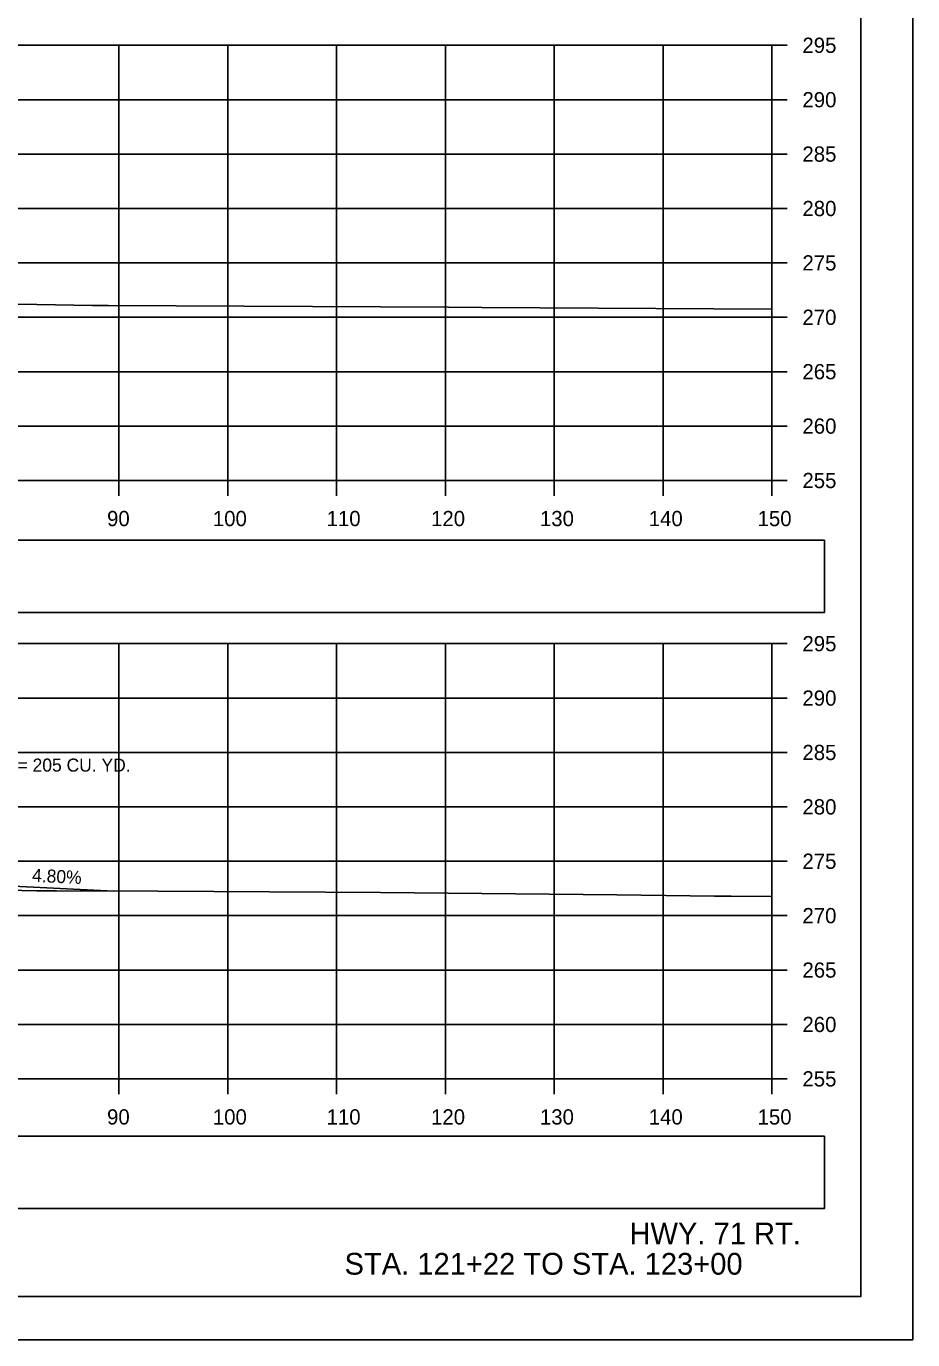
# Model space of a CAD drawing. Extents: x 285 to 4233, y -659 to 3710.
# Drawn here: x 2641 to 2722.4, y 1042.9 to 1163.6 of the extents above; entities that cross this region are included whole.
import ezdxf

# ---------------------------------------------------------------- set-up
doc = ezdxf.new("R2010")
doc.units = 0
for name, color, linetype in [('R_Axis', 7, 'Continuous'), ('R_Axis Annot', 7, 'Continuous'), ('R_Border', 7, 'Continuous'), ('R_Draft', 7, 'Continuous'), ('R_Drive', 7, 'Continuous'), ('R_Exist Surface', 7, 'Continuous'), ('R_Grid', 7, 'Continuous'), ('R_No Plot', 7, 'Continuous'), ('R_Water Annot', 7, 'Continuous'), ('R_Xsect Elev', 7, 'Continuous')]:
    doc.layers.add(name, color=color, linetype=linetype)

msp = doc.modelspace()

# ---------------------------------------------------------------- linework, layer by layer
at = {"layer": 'R_Axis'}
for p, q in [((2709.5, 1121.84), (2709.5, 1161.84)), ((2710.9, 1161.84), (2709.5, 1161.84)), ((2710.9, 1156.84), (2709.5, 1156.84)), ((2710.9, 1151.84), (2709.5, 1151.84)), ((2710.9, 1146.84), (2709.5, 1146.84)), ((2710.9, 1141.84), (2709.5, 1141.84)), ((2710.9, 1136.84), (2709.5, 1136.84)), ((2710.9, 1131.84), (2709.5, 1131.84)), ((2710.9, 1126.84), (2709.5, 1126.84)), ((2409.5, 1121.84), (2709.5, 1121.84)), ((2649.5, 1120.44), (2649.5, 1121.84)), ((2659.5, 1120.44), (2659.5, 1121.84)), ((2669.5, 1120.44), (2669.5, 1121.84)), ((2679.5, 1120.44), (2679.5, 1121.84)), ((2689.5, 1120.44), (2689.5, 1121.84)), ((2699.5, 1120.44), (2699.5, 1121.84)), ((2709.5, 1120.44), (2709.5, 1121.84)), ((2710.9, 1121.84), (2709.5, 1121.84)), ((2709.5, 1066.84), (2709.5, 1106.84)), ((2710.9, 1106.84), (2709.5, 1106.84)), ((2710.9, 1101.84), (2709.5, 1101.84)), ((2710.9, 1096.84), (2709.5, 1096.84)), ((2710.9, 1091.84), (2709.5, 1091.84)), ((2710.9, 1086.84), (2709.5, 1086.84)), ((2710.9, 1081.84), (2709.5, 1081.84)), ((2710.9, 1076.84), (2709.5, 1076.84)), ((2710.9, 1071.84), (2709.5, 1071.84)), ((2409.5, 1066.84), (2709.5, 1066.84)), ((2649.5, 1065.44), (2649.5, 1066.84)), ((2659.5, 1065.44), (2659.5, 1066.84)), ((2669.5, 1065.44), (2669.5, 1066.84)), ((2679.5, 1065.44), (2679.5, 1066.84)), ((2689.5, 1065.44), (2689.5, 1066.84)), ((2699.5, 1065.44), (2699.5, 1066.84)), ((2709.5, 1065.44), (2709.5, 1066.84)), ((2710.9, 1066.84), (2709.5, 1066.84))]:
    msp.add_line(p, q, dxfattribs=at)
at = {"layer": 'R_Axis Annot'}
for points in [[(2573.96, 1109.69), (2714.32, 1109.69), (2714.32, 1116.34), (2573.96, 1116.34)], [(2573.96, 1054.91), (2714.32, 1054.91), (2714.32, 1061.56), (2573.96, 1061.56)]]:
    msp.add_lwpolyline(points, close=True, dxfattribs=at)
at = {"layer": 'R_Border'}
for q in [(2717.68, 1252.3), (2401.5, 1046.84)]:
    msp.add_line((2717.68, 1046.84), q, dxfattribs=at)
at = {"layer": 'R_Drive'}
msp.add_line((2638.53, 1084.6), (2649.02, 1084.09), dxfattribs=at)
at = {"layer": 'R_Exist Surface'}
for points in [[(2628.31, 1138.27), (2647.07, 1137.93), (2648.52, 1137.93), (2679.79, 1137.77), (2682.83, 1137.74), (2709.5, 1137.58)], [(2629.52, 1084.4), (2641.97, 1084.13), (2643.75, 1084.11), (2653.09, 1084.08), (2668.47, 1084.01), (2673.53, 1083.98), (2695.25, 1083.74), (2704.22, 1083.63), (2705.75, 1083.62), (2709.5, 1083.6)]]:
    msp.add_lwpolyline(points, dxfattribs=at)
at = {"layer": 'R_Grid'}
for p, q in [((2409.5, 1161.84), (2709.5, 1161.84)), ((2649.5, 1121.84), (2649.5, 1161.84)), ((2659.5, 1121.84), (2659.5, 1161.84)), ((2669.5, 1121.84), (2669.5, 1161.84)), ((2679.5, 1121.84), (2679.5, 1161.84)), ((2689.5, 1121.84), (2689.5, 1161.84)), ((2699.5, 1121.84), (2699.5, 1161.84)), ((2709.5, 1121.84), (2709.5, 1161.84)), ((2409.5, 1156.84), (2709.5, 1156.84)), ((2409.5, 1151.84), (2709.5, 1151.84)), ((2409.5, 1146.84), (2709.5, 1146.84)), ((2409.5, 1141.84), (2709.5, 1141.84)), ((2409.5, 1136.84), (2709.5, 1136.84)), ((2409.5, 1131.84), (2709.5, 1131.84)), ((2409.5, 1126.84), (2709.5, 1126.84)), ((2409.5, 1121.84), (2709.5, 1121.84)), ((2409.5, 1106.84), (2709.5, 1106.84)), ((2649.5, 1066.84), (2649.5, 1106.84)), ((2659.5, 1066.84), (2659.5, 1106.84)), ((2669.5, 1066.84), (2669.5, 1106.84)), ((2679.5, 1066.84), (2679.5, 1106.84)), ((2689.5, 1066.84), (2689.5, 1106.84)), ((2699.5, 1066.84), (2699.5, 1106.84)), ((2709.5, 1066.84), (2709.5, 1106.84)), ((2409.5, 1101.84), (2709.5, 1101.84)), ((2409.5, 1096.84), (2709.5, 1096.84)), ((2409.5, 1091.84), (2709.5, 1091.84)), ((2409.5, 1086.84), (2709.5, 1086.84)), ((2409.5, 1081.84), (2709.5, 1081.84)), ((2409.5, 1076.84), (2709.5, 1076.84)), ((2409.5, 1071.84), (2709.5, 1071.84)), ((2409.5, 1066.84), (2709.5, 1066.84))]:
    msp.add_line(p, q, dxfattribs=at)
at = {"layer": 'R_No Plot'}
msp.add_line((2389.1, 1042.86), (2722.43, 1042.86), dxfattribs=at)
for points in [[(2389.09, 1256.2), (2722.43, 1256.2), (2722.43, 1042.86), (2389.09, 1042.86)], [(2635.42, 1252.3), (2655.04, 1252.3), (2655.04, 1242.42), (2671.15, 1242.42), (2694.35, 1242.42), (2694.47, 1214.27), (2717.68, 1214.27), (2717.68, 1046.84), (2401.5, 1046.84), (2401.5, 1252.3)]]:
    msp.add_lwpolyline(points, close=True, dxfattribs=at)

# ---------------------------------------------------------------- texts
at = {"layer": 'R_Axis Annot'}
for s, p in [('295', (2712.3, 1161.14)), ('290', (2712.3, 1156.14)), ('285', (2712.3, 1151.14)), ('280', (2712.3, 1146.14)), ('275', (2712.3, 1141.14)), ('270', (2712.3, 1136.14)), ('265', (2712.3, 1131.14)), ('260', (2712.3, 1126.14)), ('255', (2712.3, 1121.14)), ('90', (2648.41, 1117.64)), ('100', (2658.13, 1117.64)), ('110', (2668.58, 1117.64)), ('120', (2678.18, 1117.64)), ('130', (2688.18, 1117.64)), ('140', (2698.18, 1117.64)), ('150', (2708.18, 1117.64)), ('295', (2712.3, 1106.14)), ('290', (2712.3, 1101.14)), ('285', (2712.3, 1096.14)), ('280', (2712.3, 1091.14)), ('275', (2712.3, 1086.14)), ('270', (2712.3, 1081.14)), ('265', (2712.3, 1076.14)), ('260', (2712.3, 1071.14)), ('255', (2712.3, 1066.14)), ('90', (2648.41, 1062.64)), ('100', (2658.13, 1062.64)), ('110', (2668.58, 1062.64)), ('120', (2678.18, 1062.64)), ('130', (2688.18, 1062.64)), ('140', (2698.18, 1062.64)), ('150', (2708.18, 1062.64))]:
    msp.add_text(s, height=1.4, dxfattribs=at).set_placement(p)
at = {"layer": 'R_Draft'}
for s, p in [('HWY. 71 RT. ', (2696.41, 1051.63)), ('STA. 121+22 TO STA. 123+00', (2670.23, 1048.84))]:
    msp.add_text(s, height=2, dxfattribs=at).set_placement(p)
at = {"layer": 'R_Water Annot'}
msp.add_text('CONSTRUCT APPROACH ON RT. = 205 CU. YD.', height=1.2, dxfattribs=at).set_placement((2614.33, 1095.08))
at = {"layer": 'R_Xsect Elev'}
msp.add_text('4.80%', height=1.2, rotation=357.2519, dxfattribs=at).set_placement((2641.5, 1084.96))

doc.saveas('drawing.dxf')
